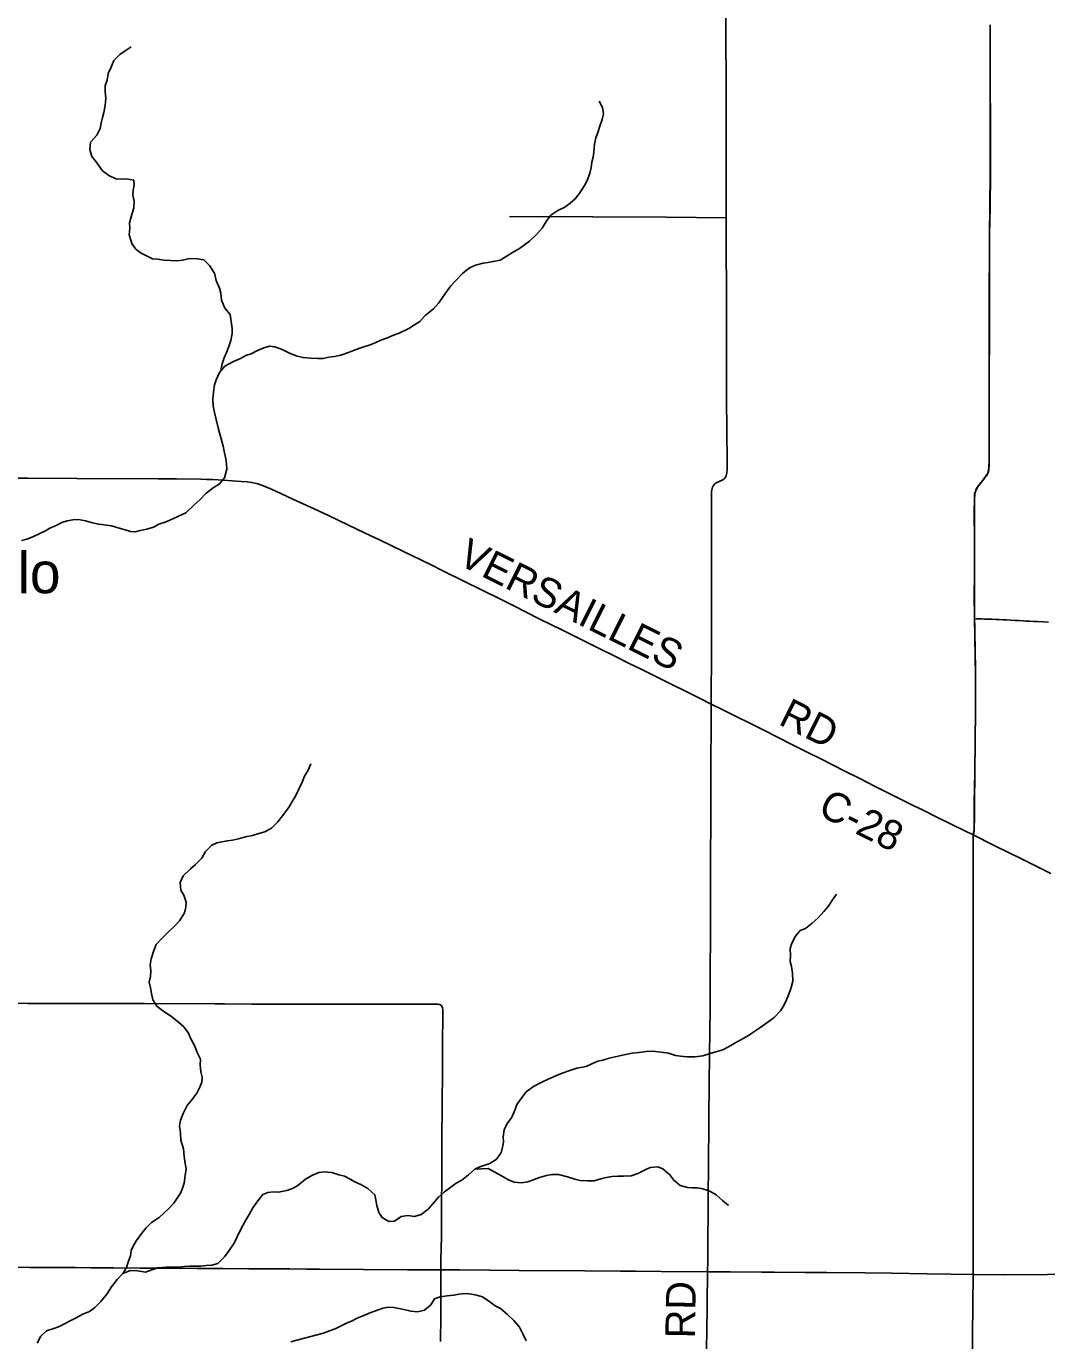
# Model space of a CAD drawing. Extents: x -87 to 2145, y -2128 to 440.
# Drawn here: x 34.6 to 86.3, y -1113.7 to -1047.2 of the extents above; entities that cross this region are included whole.
import ezdxf

# ---------------------------------------------------------------- set-up
doc = ezdxf.new("R2010")
doc.units = 0
for name, color, linetype in [('GM_X_County_Road', 7, 'Continuous'), ('GM_X_County_Road_Text', 7, 'Continuous'), ('GM_X_Minor_River', 7, 'Continuous'), ('GM_X_State_Route', 7, 'Continuous'), ('GM_X_Township', 7, 'Continuous'), ('GM_X_Township_Road', 7, 'Continuous'), ('GM_X_Township_Text', 7, 'Continuous'), ('GM_X_Unincorporated_Text', 7, 'Continuous')]:
    doc.layers.add(name, color=color, linetype=linetype)

msp = doc.modelspace()

# ---------------------------------------------------------------- linework, layer by layer
at = {"layer": 'GM_X_County_Road'}
for points in [[(70.06, -1056.88), (70.051, -1053.448), (70.048, -1051.988), (70.05, -1049.659), (70.039, -1048.085), (70.039, -1046.953), (70.037, -1045.936), (70.035, -1043.918), (70.03, -1043.547)], [(69.304, -1081.505), (69.31, -1078.605), (69.318, -1076.079), (69.314, -1074.832), (69.317, -1073.438), (69.314, -1071.536), (69.321, -1070.747), (69.328, -1070.647), (69.341, -1070.58), (69.363, -1070.514), (69.394, -1070.452), (69.423, -1070.409), (69.459, -1070.369), (69.5, -1070.337), (69.588, -1070.287), (69.854, -1070.159), (69.935, -1070.109), (69.986, -1070.06), (70.016, -1070.019), (70.04, -1069.978), (70.055, -1069.943), (70.077, -1069.861), (70.089, -1069.784), (70.099, -1069.638), (70.1, -1069.441), (70.086, -1067.407), (70.078, -1066.258), (70.076, -1065.176), (70.075, -1063.847), (70.071, -1062.404), (70.067, -1060.517), (70.06, -1058.5), (70.06, -1056.88)], [(33.374, -1070.057), (34.703, -1070.058), (37.18, -1070.073), (41.297, -1070.092), (42.231, -1070.101), (43.462, -1070.111), (43.773, -1070.122), (44.069, -1070.13), (44.594, -1070.158), (45.51, -1070.223), (45.805, -1070.25), (46.034, -1070.282), (46.212, -1070.317), (46.356, -1070.355), (46.529, -1070.413), (46.834, -1070.538), (47.225, -1070.709), (48.121, -1071.118), (49.193, -1071.613), (49.921, -1071.954), (50.898, -1072.42), (51.787, -1072.843), (52.511, -1073.192), (53.72, -1073.782), (54.592, -1074.201), (55.199, -1074.491), (55.652, -1074.723), (56.872, -1075.327), (57.563, -1075.668), (58.77, -1076.262), (59.402, -1076.576), (59.827, -1076.79), (60.661, -1077.212), (61.734, -1077.743), (63.63, -1078.683), (64.38, -1079.054), (65.187, -1079.457), (65.717, -1079.717), (66.6, -1080.152), (68.741, -1081.225), (69.304, -1081.505)], [(69.114, -1110.249), (69.121, -1109.681), (69.143, -1106.172), (69.155, -1105.105), (69.186, -1102.367), (69.22, -1099.202), (69.24, -1096.956), (69.251, -1094.857), (69.257, -1093.364), (69.26, -1091.987), (69.267, -1090.133), (69.269, -1089.034), (69.273, -1087.673), (69.283, -1085.524), (69.304, -1081.505)], [(69.304, -1081.505), (69.857, -1081.781), (71.956, -1082.829), (73.379, -1083.541), (74.184, -1083.948), (74.876, -1084.289), (76.032, -1084.874), (76.824, -1085.27), (77.569, -1085.65), (78.684, -1086.208), (79.593, -1086.664), (79.989, -1086.861), (80.693, -1087.214), (81.517, -1087.62), (82.134, -1087.926), (82.557, -1088.122)], [(82.557, -1088.122), (83.589, -1088.647), (84.447, -1089.069), (84.934, -1089.308), (85.415, -1089.545), (85.984, -1089.824), (86.496, -1090.076)], [(69.012, -1136.8), (69.028, -1134.356), (69.043, -1132.847), (69.066, -1131.239), (69.08, -1129.845), (69.111, -1126.778), (69.139, -1124.777), (69.142, -1124.565), (69.134, -1124.249), (69.101, -1123.798), (69.055, -1123.292), (69.029, -1122.898), (69.017, -1122.7), (69.011, -1122.505), (69.012, -1120.864), (69.027, -1118.764), (69.029, -1117.616), (69.045, -1116.452), (69.064, -1113.911), (69.073, -1113.435), (69.114, -1110.249)]]:
    msp.add_lwpolyline(points, dxfattribs=at)
at = {"layer": 'GM_X_Minor_River'}
for points in [[(44.469, -1064.65), (44.497, -1064.523), (44.543, -1064.266), (44.65, -1063.97), (44.757, -1063.695), (44.884, -1063.39), (44.981, -1063.094), (45.05, -1062.738), (45.056, -1062.48), (45.003, -1062.122), (44.941, -1061.773), (44.687, -1061.459), (44.505, -1061.048), (44.473, -1060.689), (44.408, -1060.44), (44.246, -1060.049), (44.154, -1059.689), (43.911, -1059.296), (43.616, -1059.002), (43.285, -1058.965), (42.904, -1058.946), (42.54, -1059.017), (42.258, -1059.051), (41.936, -1059.044), (41.615, -1059.017), (41.274, -1058.979), (41.023, -1058.954), (40.715, -1058.808), (40.417, -1058.652), (40.16, -1058.448), (39.975, -1058.186), (39.834, -1057.745), (39.862, -1057.408), (39.858, -1057.13), (39.935, -1056.834), (40.066, -1056.37), (40.084, -1056.042), (40.02, -1055.733), (40.036, -1055.475), (40.082, -1055.228), (40.078, -1054.979), (39.697, -1054.901), (39.446, -1054.916), (39.164, -1054.909), (38.806, -1054.742), (38.489, -1054.507), (38.158, -1054.043), (37.953, -1053.78), (37.85, -1053.429), (37.879, -1053.052), (38.199, -1052.701), (38.377, -1052.357), (38.424, -1052.07), (38.49, -1051.802), (38.556, -1051.545), (38.625, -1051.198), (38.663, -1050.821), (38.62, -1050.502), (38.627, -1050.203), (38.724, -1049.917), (38.782, -1049.579), (38.909, -1049.283), (39.068, -1048.918), (39.366, -1048.616), (39.632, -1048.422), (39.938, -1048.22)], [(46.297, -1063.621), (46.652, -1063.47), (46.936, -1063.387), (47.217, -1063.414), (47.585, -1063.551), (47.953, -1063.738), (48.332, -1063.886), (48.642, -1063.953), (49.014, -1063.981), (49.385, -1064), (49.657, -1064.006), (49.94, -1063.943), (50.232, -1063.9), (50.556, -1063.828), (50.931, -1063.698), (51.184, -1063.604), (51.468, -1063.502), (51.762, -1063.399), (52.035, -1063.316), (52.289, -1063.203), (52.574, -1063.07), (52.918, -1062.949), (53.213, -1062.827), (53.507, -1062.724), (53.985, -1062.477), (54.281, -1062.295), (54.546, -1062.122), (54.824, -1061.83), (55.244, -1061.482), (55.512, -1061.18), (55.689, -1060.915), (55.938, -1060.583), (56.125, -1060.329), (56.362, -1060.066), (56.702, -1059.706), (57.06, -1059.415), (57.365, -1059.273), (57.75, -1059.172), (58.002, -1059.138), (58.264, -1059.095), (58.608, -1059.023), (58.924, -1058.841), (59.24, -1058.629), (59.586, -1058.428), (59.852, -1058.255), (60.108, -1058.062), (60.447, -1057.731), (60.746, -1057.41), (60.944, -1057.066), (61.173, -1056.752), (61.53, -1056.511), (61.886, -1056.34), (62.152, -1056.147), (62.408, -1055.914), (62.656, -1055.621), (62.886, -1055.247), (63.033, -1054.962), (63.161, -1054.616), (63.228, -1054.338), (63.264, -1054.07), (63.32, -1053.802), (63.356, -1053.554), (63.395, -1053.146), (63.463, -1052.828), (63.581, -1052.502), (63.657, -1052.234), (63.785, -1051.908), (63.852, -1051.62), (63.799, -1051.29), (63.635, -1050.967)], [(34.385, -1073.226), (34.658, -1073.153), (34.952, -1073.031), (35.308, -1072.86), (35.562, -1072.747), (35.827, -1072.594), (36.142, -1072.452), (36.427, -1072.3), (36.69, -1072.216), (36.993, -1072.164), (37.265, -1072.16), (37.625, -1072.228), (37.975, -1072.326), (38.295, -1072.393), (38.566, -1072.429), (38.937, -1072.478), (39.286, -1072.575), (39.636, -1072.683), (39.896, -1072.759), (40.147, -1072.774), (40.4, -1072.711), (40.723, -1072.649), (41.067, -1072.538), (41.342, -1072.395), (41.656, -1072.293), (42.052, -1072.123), (42.337, -1071.981), (42.713, -1071.811), (43.113, -1071.433), (43.422, -1071.142), (43.74, -1070.822), (44.088, -1070.552), (44.415, -1070.351), (44.663, -1070.038), (44.774, -1069.604), (44.76, -1069.335), (44.725, -1069.086), (44.661, -1068.787), (44.599, -1068.438), (44.496, -1068.078), (44.413, -1067.768), (44.348, -1067.508), (44.237, -1067.098), (44.155, -1066.739), (44.082, -1066.4), (44.08, -1066.052), (44.098, -1065.705), (44.156, -1065.329), (44.232, -1065.083), (44.412, -1064.719), (44.68, -1064.398), (45.118, -1064.16), (45.473, -1064.009), (45.738, -1063.856), (46.012, -1063.763), (46.297, -1063.621)], [(39.523, -1110.326), (39.549, -1110.279), (39.705, -1110.021), (39.792, -1109.761), (39.899, -1109.442), (39.945, -1109.171), (40.061, -1108.912), (40.208, -1108.654), (40.477, -1108.298), (40.704, -1108.012), (40.971, -1107.756), (41.359, -1107.504), (41.831, -1107.052), (42.099, -1106.776), (42.432, -1106.271), (42.538, -1106.012), (42.624, -1105.753), (42.673, -1105.362), (42.72, -1105.041), (42.666, -1104.759), (42.613, -1104.416), (42.581, -1104.013), (42.45, -1103.578), (42.428, -1103.216), (42.385, -1102.873), (42.442, -1102.563), (42.57, -1102.224), (42.77, -1101.827), (43.008, -1101.531), (43.256, -1101.206), (43.414, -1100.898), (43.51, -1100.639), (43.526, -1100.388), (43.471, -1100.126), (43.428, -1099.774), (43.445, -1099.483), (43.271, -1099.138), (43.168, -1098.824), (42.935, -1098.417), (42.84, -1098.164), (42.596, -1097.837), (42.33, -1097.6), (41.935, -1097.28), (41.548, -1097.03), (41.241, -1096.792), (41.027, -1096.476), (40.974, -1096.154), (40.92, -1095.862), (40.856, -1095.58), (40.912, -1095.29), (40.929, -1095.01), (40.905, -1094.708), (40.942, -1094.408), (41.071, -1094.03), (41.209, -1093.673), (41.498, -1093.369), (41.847, -1093.016), (42.155, -1092.733), (42.392, -1092.468), (42.643, -1092.063), (42.709, -1091.784), (42.715, -1091.524), (42.612, -1091.171), (42.457, -1090.917), (42.425, -1090.536), (42.573, -1090.199), (42.933, -1089.837), (43.199, -1089.623), (43.508, -1089.3), (43.707, -1088.965), (44.015, -1088.642), (44.269, -1088.528), (44.522, -1088.484), (44.814, -1088.431), (45.067, -1088.397), (45.37, -1088.324), (45.724, -1088.222), (46.078, -1088.151), (46.401, -1088.058), (46.705, -1087.966), (47.041, -1087.784), (47.339, -1087.481), (47.66, -1087.069), (47.93, -1086.705), (48.087, -1086.429), (48.264, -1086.164), (48.411, -1085.847), (48.591, -1085.452), (48.708, -1085.155), (48.896, -1084.84), (49.024, -1084.534)], [(57.34, -1105.05), (57.594, -1104.935), (57.847, -1104.851), (58.101, -1104.757), (58.417, -1104.553), (58.666, -1104.218), (58.742, -1103.938), (58.778, -1103.678), (58.774, -1103.417), (58.822, -1103.057), (58.949, -1102.769), (59.208, -1102.413), (59.367, -1102.036), (59.453, -1101.767), (59.723, -1101.402), (59.94, -1101.126), (60.308, -1100.864), (60.694, -1100.663), (61.05, -1100.501), (61.426, -1100.319), (61.76, -1100.197), (62.146, -1100.046), (62.49, -1099.944), (62.965, -1099.845), (63.259, -1099.722), (63.564, -1099.589), (63.817, -1099.525), (64.14, -1099.433), (64.595, -1099.323), (64.959, -1099.242), (65.293, -1099.17), (65.645, -1099.148), (65.998, -1099.097), (66.32, -1099.075), (66.762, -1099.126), (67.143, -1099.175), (67.492, -1099.294), (67.743, -1099.33), (68.084, -1099.359), (68.476, -1099.368), (68.879, -1099.318), (69.244, -1099.197), (69.527, -1099.114), (69.892, -1099.002), (70.289, -1098.782), (70.543, -1098.638), (70.838, -1098.485), (71.185, -1098.283), (71.461, -1098.09), (71.757, -1097.897), (72.227, -1097.558), (72.482, -1097.374), (72.801, -1097.041), (72.978, -1096.755), (73.115, -1096.478), (73.232, -1096.191), (73.35, -1095.844), (73.428, -1095.535), (73.406, -1095.134), (73.354, -1094.793), (73.299, -1094.531), (73.305, -1094.241), (73.294, -1093.871), (73.38, -1093.603), (73.559, -1093.247), (73.806, -1092.963), (74.07, -1092.86), (74.408, -1092.588), (74.706, -1092.316), (74.994, -1092.003), (75.231, -1091.739), (75.398, -1091.464), (75.637, -1091.13)], [(35.188, -1113.854), (35.366, -1113.505), (35.654, -1113.23), (35.968, -1113.126), (36.261, -1113.032), (36.556, -1112.878), (36.821, -1112.743), (37.126, -1112.589), (37.492, -1112.396), (37.827, -1112.252), (38.082, -1112.067), (38.401, -1111.742), (38.71, -1111.387), (38.94, -1111), (39.229, -1110.644), (39.518, -1110.328), (39.893, -1110.176), (40.265, -1110.205), (40.655, -1110.264), (40.99, -1110.151), (41.283, -1110.047), (41.687, -1110.005), (41.958, -1110.012), (42.34, -1110.01), (42.632, -1109.977), (42.914, -1109.963), (43.196, -1109.959), (43.457, -1109.955), (43.729, -1109.931), (44.021, -1109.908), (44.325, -1109.824), (44.654, -1109.49), (44.902, -1109.163), (45.152, -1108.797), (45.299, -1108.479), (45.5, -1108.061), (45.761, -1107.604), (45.917, -1107.347), (46.096, -1106.999), (46.345, -1106.653), (46.603, -1106.337), (46.857, -1106.232), (47.139, -1106.199), (47.4, -1106.215), (47.824, -1106.124), (48.098, -1106.02), (48.373, -1105.875), (48.762, -1105.563), (49.078, -1105.369), (49.443, -1105.217), (49.715, -1105.183), (50.097, -1105.212), (50.456, -1105.331), (50.736, -1105.407), (51.024, -1105.555), (51.293, -1105.702), (51.561, -1105.829), (51.919, -1106.028), (52.264, -1106.347), (52.319, -1106.6), (52.373, -1106.883), (52.476, -1107.237), (52.641, -1107.502), (52.979, -1107.701), (53.26, -1107.687), (53.608, -1107.444), (53.94, -1107.402), (54.281, -1107.44), (54.625, -1107.337), (54.973, -1107.074), (55.21, -1106.808), (55.499, -1106.473), (55.797, -1106.189), (56.113, -1105.965), (56.389, -1105.761), (56.674, -1105.607), (57.012, -1105.333), (57.34, -1105.05)], [(57.34, -1105.05), (58.015, -1105.016), (58.352, -1105.204), (58.69, -1105.383), (59.038, -1105.582), (59.327, -1105.7), (59.678, -1105.738), (60.011, -1105.686), (60.335, -1105.573), (60.609, -1105.479), (60.953, -1105.377), (61.226, -1105.323), (61.568, -1105.321), (62.018, -1105.432), (62.387, -1105.561), (62.657, -1105.618), (63.039, -1105.647), (63.371, -1105.635), (63.715, -1105.533), (63.988, -1105.479), (64.29, -1105.426), (64.582, -1105.403), (64.854, -1105.4), (65.246, -1105.389), (65.591, -1105.277), (65.957, -1105.085), (66.211, -1104.97), (66.594, -1104.929), (66.853, -1105.026), (67.209, -1105.336), (67.414, -1105.602), (67.73, -1105.88), (68.1, -1105.97), (68.35, -1105.996), (68.612, -1106.002), (68.882, -1106.049), (69.222, -1106.157), (69.55, -1106.346), (69.865, -1106.635), (70.181, -1106.883)], [(48.019, -1113.792), (48.323, -1113.708), (48.707, -1113.606), (49.293, -1113.459), (49.678, -1113.347), (49.972, -1113.243), (50.266, -1113.129), (50.571, -1112.975), (50.835, -1112.85), (51.119, -1112.726), (51.383, -1112.601), (51.718, -1112.458), (52.063, -1112.315), (52.357, -1112.201), (52.682, -1112.088), (52.964, -1112.034), (53.225, -1112.06), (53.486, -1112.106), (53.736, -1112.152), (54.096, -1112.231), (54.437, -1112.269), (54.791, -1112.197), (55.109, -1111.923), (55.296, -1111.615), (55.58, -1111.511), (55.933, -1111.469), (56.276, -1111.437), (56.528, -1111.382), (56.891, -1111.351), (57.162, -1111.377), (57.412, -1111.433), (57.722, -1111.521), (58.098, -1111.771), (58.355, -1111.968), (58.634, -1112.105), (58.979, -1112.405), (59.305, -1112.704), (59.589, -1113.042), (59.762, -1113.388), (59.936, -1113.744)]]:
    msp.add_lwpolyline(points, dxfattribs=at)
at = {"layer": 'GM_X_State_Route'}
for points in [[(32.608, -1110.006), (34.806, -1110.021), (37.102, -1110.035), (37.89, -1110.043), (39.053, -1110.051), (40.399, -1110.058), (41.317, -1110.061), (43.285, -1110.077), (43.744, -1110.082), (44.581, -1110.086), (45.893, -1110.089), (47.976, -1110.103), (48.812, -1110.106), (49.468, -1110.109), (53.93, -1110.14), (54.668, -1110.141), (55.614, -1110.146), (56.57, -1110.151), (59.572, -1110.179), (62.902, -1110.199), (64.706, -1110.21), (65.46, -1110.218), (66.772, -1110.223), (69.114, -1110.249), (69.226, -1110.249), (70.259, -1110.249), (71.856, -1110.266), (72.492, -1110.269), (74.061, -1110.277), (75.144, -1110.282), (77.099, -1110.303), (78.421, -1110.319), (80.235, -1110.347), (81.428, -1110.364), (82.562, -1110.381)], [(82.562, -1110.381), (82.607, -1110.382), (84.156, -1110.401), (86.32, -1110.379), (87.37, -1110.366), (88.675, -1110.345), (89.933, -1110.329), (90.842, -1110.319), (91.888, -1110.299), (92.874, -1110.286), (93.911, -1110.273), (95.638, -1110.243), (96.47, -1110.223), (98.431, -1110.184), (100.113, -1110.156), (101.018, -1110.143), (102.038, -1110.132), (102.806, -1110.117), (103.566, -1110.106), (106.591, -1110.073), (108.351, -1110.056), (108.852, -1110.052)]]:
    msp.add_lwpolyline(points, dxfattribs=at)
at = {"layer": 'GM_X_Township'}
msp.add_lwpolyline([(82.266, -1136.843), (82.556, -1110.367), (82.551, -1088.108), (82.581, -1088.015), (82.59, -1087.972), (82.596, -1087.93), (82.602, -1087.865), (82.607, -1087.782), (82.613, -1087.287), (82.613, -1086.495), (82.639, -1084.968), (82.659, -1083.36), (82.672, -1081.832), (82.67, -1080.558), (82.669, -1079.737), (82.665, -1079.425), (82.661, -1079.078), (82.654, -1078.731), (82.648, -1078.446), (82.643, -1078.13), (82.639, -1077.928), (82.635, -1077.73), (82.629, -1077.489), (82.623, -1077.278), (82.621, -1077.18), (82.62, -1077.099), (82.618, -1076.934), (82.618, -1076.689), (82.616, -1076.376), (82.619, -1074.588), (82.621, -1073.489), (82.617, -1072.833), (82.615, -1072.144), (82.615, -1071.641), (82.618, -1071.265), (82.62, -1071.172), (82.622, -1071.079), (82.624, -1070.996), (82.629, -1070.935), (82.633, -1070.879), (82.642, -1070.822), (82.652, -1070.775), (82.668, -1070.732), (82.689, -1070.67), (82.713, -1070.619), (82.738, -1070.57), (82.763, -1070.528), (82.791, -1070.484), (82.826, -1070.436), (82.858, -1070.395), (82.906, -1070.334), (82.95, -1070.282), (82.997, -1070.224), (83.041, -1070.169), (83.091, -1070.104), (83.132, -1070.05), (83.18, -1069.985), (83.221, -1069.924), (83.254, -1069.874), (83.275, -1069.837), (83.293, -1069.803), (83.31, -1069.757), (83.321, -1069.718), (83.332, -1069.673), (83.34, -1069.629), (83.349, -1069.57), (83.353, -1069.523), (83.353, -1069.482), (83.355, -1069.429), (83.358, -1069.375), (83.36, -1069.299), (83.362, -1069.199), (83.362, -1069.093), (83.362, -1068.818), (83.364, -1067.165), (83.365, -1064.967), (83.376, -1062.704), (83.376, -1060.85), (83.384, -1058.455), (83.384, -1057.701), (83.407, -1056.323), (83.423, -1054.623), (83.424, -1053.075), (83.41, -1049.024), (83.414, -1047.11)], dxfattribs=at)
at = {"layer": 'GM_X_Township_Road'}
for points in [[(82.628, -1077.195), (82.626, -1077.113), (82.624, -1076.948), (82.624, -1076.703), (82.622, -1076.39), (82.626, -1074.602), (82.628, -1073.503), (82.624, -1072.847), (82.622, -1072.159), (82.622, -1071.655), (82.624, -1071.28), (82.626, -1071.186), (82.628, -1071.093), (82.63, -1071.011), (82.635, -1070.95), (82.639, -1070.893), (82.648, -1070.836), (82.658, -1070.789), (82.674, -1070.746), (82.695, -1070.684), (82.719, -1070.633), (82.744, -1070.585), (82.769, -1070.542), (82.797, -1070.498), (82.832, -1070.451), (82.865, -1070.409), (82.912, -1070.349), (82.956, -1070.296), (83.004, -1070.238), (83.047, -1070.184), (83.097, -1070.119), (83.138, -1070.064), (83.186, -1069.999), (83.227, -1069.939), (83.26, -1069.888), (83.281, -1069.852), (83.299, -1069.817), (83.316, -1069.771), (83.327, -1069.732), (83.338, -1069.687), (83.346, -1069.643), (83.355, -1069.585), (83.359, -1069.537), (83.359, -1069.496), (83.362, -1069.444), (83.364, -1069.389), (83.367, -1069.313), (83.368, -1069.214), (83.368, -1069.107), (83.368, -1068.832), (83.37, -1067.18), (83.372, -1064.982), (83.382, -1062.718), (83.382, -1060.864), (83.39, -1058.47), (83.39, -1057.715), (83.414, -1056.338), (83.429, -1054.637), (83.431, -1053.089), (83.416, -1049.038), (83.42, -1047.124)], [(59.093, -1056.812), (63.303, -1056.827), (67.041, -1056.848), (70.06, -1056.88)], [(82.557, -1088.122), (82.587, -1088.029), (82.596, -1087.987), (82.602, -1087.944), (82.609, -1087.879), (82.613, -1087.796), (82.619, -1087.302), (82.619, -1086.51), (82.645, -1084.982), (82.665, -1083.374), (82.678, -1081.846), (82.676, -1080.572), (82.675, -1079.752), (82.671, -1079.439), (82.667, -1079.092), (82.661, -1078.745), (82.654, -1078.461), (82.649, -1078.144), (82.645, -1077.942), (82.641, -1077.744), (82.635, -1077.503), (82.63, -1077.292), (82.628, -1077.195)], [(82.628, -1077.195), (82.722, -1077.193), (82.837, -1077.193), (82.976, -1077.191), (83.13, -1077.195), (83.319, -1077.202), (83.508, -1077.206), (83.699, -1077.213), (83.877, -1077.219), (84.055, -1077.228), (84.265, -1077.239), (84.465, -1077.25), (84.678, -1077.262), (84.89, -1077.276), (85.086, -1077.286), (85.229, -1077.295), (85.413, -1077.306), (85.604, -1077.317), (85.823, -1077.328), (86.117, -1077.341), (86.375, -1077.354)], [(29.541, -1096.645), (29.753, -1096.645), (34.705, -1096.665), (38.344, -1096.656), (39.378, -1096.657), (40.612, -1096.663), (44.167, -1096.678), (44.659, -1096.68), (46.053, -1096.687), (47.545, -1096.694), (48.89, -1096.693), (50.874, -1096.695), (52.99, -1096.693), (55.272, -1096.691), (55.454, -1096.698), (55.541, -1096.713), (55.602, -1096.733), (55.645, -1096.767)], [(55.614, -1110.146), (55.614, -1109.995), (55.618, -1109.634), (55.642, -1108.454), (55.65, -1107.175), (55.649, -1106.749), (55.669, -1105.634), (55.667, -1104.159), (55.663, -1103.782), (55.68, -1101.602), (55.692, -1100.224), (55.702, -1099.421), (55.705, -1098.83), (55.712, -1097.1), (55.708, -1096.958), (55.701, -1096.904), (55.692, -1096.858), (55.671, -1096.808), (55.645, -1096.767)], [(55.598, -1113.782), (55.606, -1112.519), (55.618, -1111.453), (55.614, -1110.519), (55.614, -1110.146)]]:
    msp.add_lwpolyline(points, dxfattribs=at)
at = {"layer": 'GM_X_Township_Text'}
msp.add_lwpolyline([(82.266, -1136.843), (82.556, -1110.367), (82.551, -1088.108), (82.581, -1088.015), (82.59, -1087.972), (82.596, -1087.93), (82.602, -1087.865), (82.607, -1087.782), (82.613, -1087.287), (82.613, -1086.495), (82.639, -1084.968), (82.659, -1083.36), (82.672, -1081.832), (82.67, -1080.558), (82.669, -1079.737), (82.665, -1079.425), (82.661, -1079.078), (82.654, -1078.731), (82.648, -1078.446), (82.643, -1078.13), (82.639, -1077.928), (82.635, -1077.73), (82.629, -1077.489), (82.623, -1077.278), (82.621, -1077.18), (82.62, -1077.099), (82.618, -1076.934), (82.618, -1076.689), (82.616, -1076.376), (82.619, -1074.588), (82.621, -1073.489), (82.617, -1072.833), (82.615, -1072.144), (82.615, -1071.641), (82.618, -1071.265), (82.62, -1071.172), (82.622, -1071.079), (82.624, -1070.996), (82.629, -1070.935), (82.633, -1070.879), (82.642, -1070.822), (82.652, -1070.775), (82.668, -1070.732), (82.689, -1070.67), (82.713, -1070.619), (82.738, -1070.57), (82.763, -1070.528), (82.791, -1070.484), (82.826, -1070.436), (82.858, -1070.395), (82.906, -1070.334), (82.95, -1070.282), (82.997, -1070.224), (83.041, -1070.169), (83.091, -1070.104), (83.132, -1070.05), (83.18, -1069.985), (83.221, -1069.924), (83.254, -1069.874), (83.275, -1069.837), (83.293, -1069.803), (83.31, -1069.757), (83.321, -1069.718), (83.332, -1069.673), (83.34, -1069.629), (83.349, -1069.57), (83.353, -1069.523), (83.353, -1069.482), (83.355, -1069.429), (83.358, -1069.375), (83.36, -1069.299), (83.362, -1069.199), (83.362, -1069.093), (83.362, -1068.818), (83.364, -1067.165), (83.365, -1064.967), (83.376, -1062.704), (83.376, -1060.85), (83.384, -1058.455), (83.384, -1057.701), (83.407, -1056.323), (83.423, -1054.623), (83.424, -1053.075), (83.41, -1049.024), (83.414, -1047.11)], dxfattribs=at)

# ---------------------------------------------------------------- texts
at = {"layer": 'GM_X_County_Road_Text'}
for s, rotation, p in [('VERSAILLES', 333.5356, (56.393, -1074.395)), ('RD', 333.43495, (72.641, -1082.497)), ('C-28', 333.43553, (74.631, -1087.076)), ('RD', 89.01607, (68.472, -1113.626))]:
    msp.add_text(s, height=1.5, rotation=rotation, dxfattribs=at).set_placement(p)
at = {"layer": 'GM_X_Unincorporated_Text'}
msp.add_text('Polo', height=2.085, rotation=0.00001, dxfattribs=at).set_placement((30.782, -1075.89))

doc.saveas('drawing.dxf')
